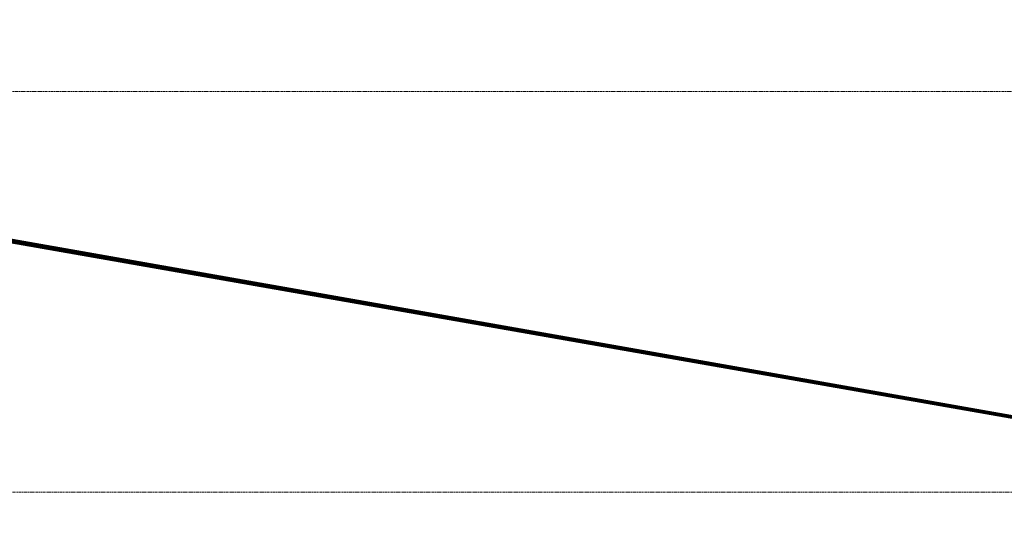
# Model space of a CAD drawing. Header units: millimetres. Extents: x -176817 to 571382, y -58489 to 156123.
# Tile 279 of 364: x 550493 to 551682, y -26766 to -26166. Entities that reach past the tile are written whole.
import ezdxf

# ---------------------------------------------------------------- set-up
doc = ezdxf.new("R2010")
doc.units = ezdxf.units.MM
doc.header["$LTSCALE"] = 0.2
doc.linetypes.add('DASHED2', pattern=[9.524999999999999, 6.35, -3.175])
doc.linetypes.add('HIDDEN', pattern=[9.524999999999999, 6.35, -3.175])
doc.layers.get('0').update_dxf_attribs({"lineweight": 13})
doc.layers.get('Defpoints').update_dxf_attribs({"lineweight": 13})
for name, color, linetype, lineweight in [('-A Siatka', 30, 'Continuous', 35), ('-AAA Widok', 2, 'Continuous', 30), ('-KONTURY', 7, 'Continuous', 35)]:
    doc.layers.add(name, color=color, linetype=linetype, lineweight=lineweight)
doc.styles.get("Standard").update_dxf_attribs({"font": 'arial.ttf'})
doc.dimstyles.new('STANDARD-100', dxfattribs={"dimscale": 100, "dimtxt": 2, "dimasz": 2, "dimexe": 0, "dimexo": 0, "dimgap": 0.6, "dimtad": 1, "dimdec": 0, "dimzin": 12, "dimdsep": 46, "dimtxsty": 'Standard', "dimcen": 1, "dimclrd": 256, "dimclre": 256, "dimclrt": 2, "dimadec": 0, "dimazin": 0, "dimtfac": 1, "dimtdec": 0, "dimtmove": 0, "dimatfit": 3, "dimfxl": 0, "dimtolj": 1, "dimtzin": 0, "dimarcsym": 0})

# ---------------------------------------------------------------- blocks, each defined once
blk = doc.blocks.new('*D678')
at = {"lineweight": -2, "transparency": 16777216}
for p, q in [((549428.6662018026, -26165.79676809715), (549428.6662018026, -28823.74132105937)), ((552222.6918311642, -26725.83058579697), (552222.6918311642, -28823.74132105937)), ((552022.6918311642, -28823.74132105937), (549628.6662018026, -28823.74132105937))]:
    blk.add_line(p, q, dxfattribs=at)
at = {"transparency": 16777216}
for points in [[(549628.6662018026, -28790.40798772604), (549628.6662018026, -28857.0746543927), (549428.6662018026, -28823.74132105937)], [(552022.6918311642, -28790.40798772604), (552022.6918311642, -28857.0746543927), (552222.6918311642, -28823.74132105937)]]:
    blk.add_solid(points, dxfattribs=at)
at = {"layer": 'Defpoints', "color": 0, "transparency": 16777216}
for p in [(549428.6662018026, -26165.79676809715, -8.315711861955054e-07), (552222.6918311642, -26725.83058579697), (549428.6662018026, -28823.74132105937)]:
    blk.add_point(p, dxfattribs=at)
at = {"color": 2, "transparency": 16777216, "insert": (550825.6790164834, -28661.62672351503), "char_height": 200, "attachment_point": 5}
blk.add_mtext('\\A1;2794', dxfattribs=at)
blk = doc.blocks.new('Profil 1-1')
at = {"layer": '-A Siatka', "linetype": 'HIDDEN', "const_width": 3, "elevation": 2.827592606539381e-07}
blk.add_lwpolyline([(20789.13345592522, 1112.891038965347), (20789.13345592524, 1062.89103896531), (23540.95274896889, 577.3022230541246, 0.1435640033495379), (23555.29688702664, 578.8941985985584), (24714.1347163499, 1062.89103896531), (24714.13471634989, 1112.891038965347)], format="xyb", dxfattribs=at)

msp = doc.modelspace()

# ---------------------------------------------------------------- linework, layer by layer
at = {"layer": '-KONTURY', "linetype": 'HIDDEN', "const_width": 3, "elevation": 4.326879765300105e-08}
msp.add_lwpolyline([(549465.6662018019, -26256.27591677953), (552222.6918311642, -26739.98080845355)], dxfattribs=at)
at = {"color": 4, "linetype": 'DASHED2'}
for p, q in [((528495.355755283, -26252.50157886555, 2.597215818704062e-08), (563615.7090426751, -26252.50157886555, 3.424326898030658e-08)), ((528500.5253463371, -26736.98080845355, 3.283935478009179e-07), (563613.7705308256, -26736.98080845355, 3.366646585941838e-07))]:
    msp.add_line(p, q, dxfattribs=at)

# ---------------------------------------------------------------- block references
at = {"layer": '-AAA Widok'}
msp.add_blockref('Profil 1-1', (528677.0321156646, -27315.39239518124), dxfattribs=at)

# ---------------------------------------------------------------- dimensions: what is measured, and where the dimension line sits
at = {"color": 4}
dim = msp.add_linear_dim(base=(549428.6662018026, -28823.74132105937, -8.271110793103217e-09), p1=(552222.6918311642, -26725.83058579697, -8.271110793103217e-09), p2=(549428.6662018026, -26165.79676809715, -8.398422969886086e-07), dimstyle='STANDARD-100', dxfattribs=at)
dim.commit()
dim.dimension.update_dxf_attribs({"geometry": '*D678', "text_midpoint": (550825.6790164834, -28661.62672351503, -8.271110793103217e-09)})

doc.saveas('drawing.dxf')
